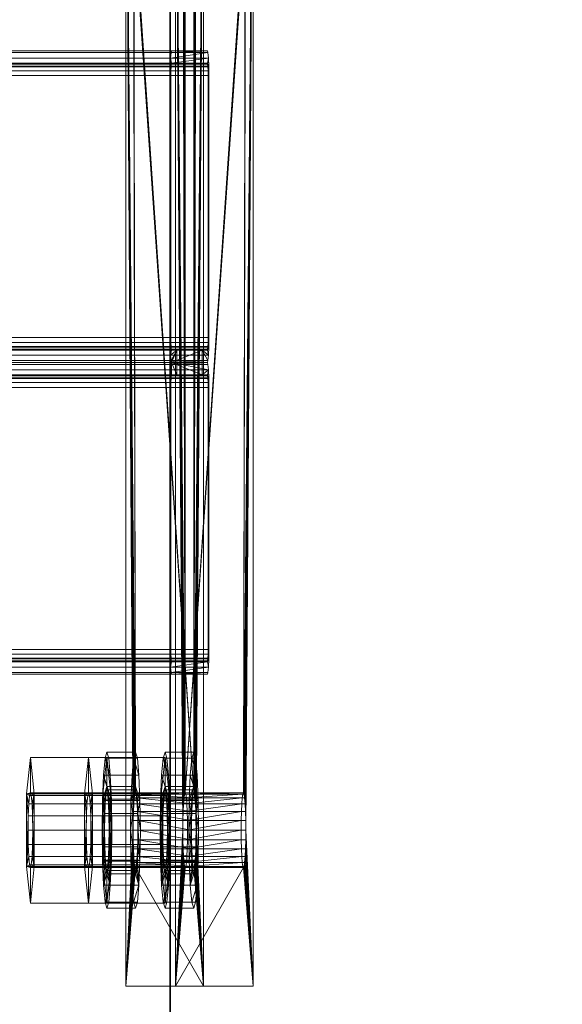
# Model space of a CAD drawing. Extents: x -0.3 to 41.3, y 0 to 17.8.
# Tile 594 of 625: x 34.1563 to 34.2434, y 17.0319 to 17.1898. Entities that reach past the tile are written whole.
import ezdxf

# ---------------------------------------------------------------- set-up
doc = ezdxf.new("R2010")
doc.units = 0
doc.header["$MEASUREMENT"] = 0
for name, color, linetype, lineweight in [('ANILHAS', 135, 'Continuous', 0), ('PLACAS_DE_BASE', 144, 'Continuous', 0), ('PORCAS', 157, 'Continuous', 0), ('VIGA_METALICA', 106, 'Continuous', 0)]:
    doc.layers.add(name, color=color, linetype=linetype, lineweight=lineweight)
for name, color, linetype in [('P1', 7, 'Continuous'), ('S1', 7, 'Continuous'), ('V135', 7, 'Continuous'), ('V239', 7, 'Continuous')]:
    doc.layers.add(name, color=color, linetype=linetype)

msp = doc.modelspace()

# ---------------------------------------------------------------- linework, layer by layer
at = {"layer": 'P1', "color": 12, "true_color": 0xbd0000}
for points, invisible_edges in [([(34.33045, 17.38691, 200.60001), (34.18045, 17.38691, 200.60001), (34.18045, 16.98691, 200.60001)], 12), ([(34.33045, 17.38691, 199.8), (34.18045, 17.38691, 199.8), (34.18045, 16.98691, 199.8)], 12), ([(34.33045, 17.38691, 200.60001), (34.18045, 16.98691, 200.60001), (34.33045, 16.98691, 200.60001)], 9), ([(34.33045, 17.38691, 199.8), (34.18045, 16.98691, 199.8), (34.33045, 16.98691, 199.8)], 9)]:
    msp.add_3dface(points, dxfattribs=dict(at, invisible_edges=invisible_edges))
msp.add_3dface([(34.18045, 17.38691, 200.60001), (34.18045, 16.98691, 200.60001), (34.18045, 16.98691, 199.8), (34.18045, 17.38691, 199.8)], dxfattribs=at)
at = {"layer": 'S1', "color": 253, "true_color": 0xca95bd}
for points, invisible_edges in [([(33.88045, 16.91191, 195.60001), (34.88045, 16.91191, 195.60001), (34.88045, 17.71191, 195.60001)], 12), ([(33.88045, 16.91191, 195.10001), (34.88045, 16.91191, 195.10001), (34.88045, 17.71191, 195.10001)], 12), ([(33.88045, 16.91191, 195.60001), (34.88045, 17.71191, 195.60001), (33.88045, 17.71191, 195.60001)], 9), ([(33.88045, 16.91191, 195.10001), (34.88045, 17.71191, 195.10001), (33.88045, 17.71191, 195.10001)], 9)]:
    msp.add_3dface(points, dxfattribs=dict(at, invisible_edges=invisible_edges))
at = {"layer": 'V135', "color": 252, "true_color": 0x838383}
for points, invisible_edges in [([(34.33045, 17.23691, 196.60001), (34.18045, 17.23691, 196.60001), (34.18045, 15.93691, 196.60001)], 12), ([(34.33045, 17.23691, 196.00001), (34.18045, 17.23691, 196.00001), (34.18045, 15.93691, 196.00001)], 12), ([(34.33045, 17.23691, 196.60001), (34.18045, 15.93691, 196.60001), (34.33045, 15.93691, 196.60001)], 9), ([(34.33045, 17.23691, 196.00001), (34.18045, 15.93691, 196.00001), (34.33045, 15.93691, 196.00001)], 9)]:
    msp.add_3dface(points, dxfattribs=dict(at, invisible_edges=invisible_edges))
msp.add_3dface([(34.18045, 17.23691, 196.60001), (34.18045, 15.93691, 196.60001), (34.18045, 15.93691, 196.00001), (34.18045, 17.23691, 196.00001)], dxfattribs=at)
at = {"layer": 'V239', "color": 252, "true_color": 0x838383}
for points, invisible_edges in [([(34.33045, 17.23691, 199.55), (34.18045, 17.23691, 199.55), (34.18045, 15.93691, 199.55)], 12), ([(34.33045, 17.23691, 198.95), (34.18045, 17.23691, 198.95), (34.18045, 15.93691, 198.95)], 12), ([(34.33045, 17.23691, 199.55), (34.18045, 15.93691, 199.55), (34.33045, 15.93691, 199.55)], 9), ([(34.33045, 17.23691, 198.95), (34.18045, 15.93691, 198.95), (34.33045, 15.93691, 198.95)], 9)]:
    msp.add_3dface(points, dxfattribs=dict(at, invisible_edges=invisible_edges))
msp.add_3dface([(34.18045, 17.23691, 199.55), (34.18045, 15.93691, 199.55), (34.18045, 15.93691, 198.95), (34.18045, 17.23691, 198.95)], dxfattribs=at)

# ---------------------------------------------------------------- meshes
at = {"layer": 'ANILHAS'}
mesh = msp.add_polyface(dxfattribs=at)
corners = [(34.16953, 17.05981, 199.58424), (34.16959, 17.05503, 199.58329), (34.16959, 17.06459, 199.58329), (34.16976, 17.05097, 199.58058), (34.16976, 17.06865, 199.58058), (34.16987, 17.05981, 199.57875), (34.1699, 17.05713, 199.57822), (34.1699, 17.06249, 199.57822), (34.17, 17.05486, 199.5767), (34.17, 17.06476, 199.5767), (34.17001, 17.04826, 199.57653), (34.17001, 17.07136, 199.57653), (34.17014, 17.05334, 199.57444), (34.17014, 17.06628, 199.57444), (34.17031, 17.04731, 199.57176), (34.17031, 17.05281, 199.57176), (34.17031, 17.06681, 199.57176), (34.17031, 17.07231, 199.57176), (34.17047, 17.05334, 199.56909), (34.17047, 17.06628, 199.56909), (34.17061, 17.04826, 199.56699), (34.17061, 17.07136, 199.56699), (34.17062, 17.05486, 199.56682), (34.17062, 17.06476, 199.56682), (34.17071, 17.05713, 199.5653), (34.17071, 17.06249, 199.5653), (34.17074, 17.05981, 199.56477), (34.17086, 17.05097, 199.56294), (34.17086, 17.06865, 199.56294), (34.17103, 17.05503, 199.56023), (34.17103, 17.06459, 199.56023), (34.17109, 17.05981, 199.55929), (34.17412, 17.05981, 199.58452), (34.17418, 17.05503, 199.58357), (34.17418, 17.06459, 199.58357), (34.17435, 17.05097, 199.58087), (34.17435, 17.06865, 199.58087), (34.17446, 17.05981, 199.57903), (34.1745, 17.05713, 199.5785), (34.1745, 17.06249, 199.5785), (34.17459, 17.05486, 199.57699), (34.17459, 17.06476, 199.57699), (34.1746, 17.04826, 199.57682), (34.1746, 17.07136, 199.57682), (34.17473, 17.05334, 199.57472), (34.17473, 17.06628, 199.57472), (34.1749, 17.04731, 199.57205), (34.1749, 17.05281, 199.57205), (34.1749, 17.06681, 199.57205), (34.1749, 17.07231, 199.57205), (34.17507, 17.05334, 199.56937), (34.17507, 17.06628, 199.56937), (34.1752, 17.04826, 199.56728), (34.1752, 17.07136, 199.56728), (34.17521, 17.05486, 199.56711), (34.17521, 17.06476, 199.56711), (34.1753, 17.05713, 199.56559), (34.1753, 17.06249, 199.56559), (34.17533, 17.05981, 199.56506), (34.17545, 17.05097, 199.56322), (34.17545, 17.06865, 199.56322), (34.17562, 17.05503, 199.56052), (34.17562, 17.06459, 199.56052), (34.17568, 17.05981, 199.55957)]
mesh.append_faces([[corners[k] for k in face] for face in [(46, 42, 10, 14), (42, 35, 3, 10), (35, 33, 1, 3), (33, 32, 0, 1), (32, 34, 2, 0), (34, 36, 4, 2), (36, 43, 11, 4), (43, 49, 17, 11), (49, 53, 21, 17), (53, 60, 28, 21), (60, 62, 30, 28), (62, 63, 31, 30), (63, 61, 29, 31), (61, 59, 27, 29), (59, 52, 20, 27), (52, 46, 14, 20), (47, 50, 18, 15), (50, 54, 22, 18), (54, 56, 24, 22), (56, 58, 26, 24), (58, 57, 25, 26), (57, 55, 23, 25), (55, 51, 19, 23), (51, 48, 16, 19), (48, 45, 13, 16), (45, 41, 9, 13), (41, 39, 7, 9), (39, 37, 5, 7), (37, 38, 6, 5), (38, 40, 8, 6), (40, 44, 12, 8), (44, 47, 15, 12)]])
mesh.append_faces([[corners[k] for k in face] for face in [(43, 53, 49), (52, 42, 46), (21, 11, 17), (10, 20, 14)]], dxfattribs={"vtx0": -1})
mesh.append_faces([[corners[k] for k in face] for face in [(34, 48, 36), (48, 34, 45), (45, 34, 41), (41, 34, 39), (39, 32, 37), (37, 32, 38), (38, 33, 40), (40, 35, 44), (44, 35, 47), (53, 43, 60), (60, 36, 62), (62, 57, 63), (63, 58, 61), (61, 54, 59), (59, 42, 52), (11, 28, 4), (16, 30, 19), (19, 30, 23), (23, 30, 25), (25, 31, 26), (26, 29, 24), (24, 29, 22), (22, 27, 18), (18, 27, 15), (3, 27, 10), (2, 7, 0), (0, 6, 1), (1, 8, 3)]], dxfattribs={"vtx0": -1, "vtx1": -1})
mesh.append_faces([[corners[k] for k in face] for face in [(62, 36, 48), (59, 47, 35), (4, 30, 16), (15, 27, 3)]], dxfattribs={"vtx0": -1, "vtx1": -1, "vtx2": -1})
mesh.append_faces([[corners[k] for k in face] for face in [(39, 34, 32), (38, 32, 33), (40, 33, 35), (60, 43, 36), (62, 48, 51), (62, 51, 55), (62, 55, 57), (63, 57, 58), (61, 58, 56), (61, 56, 54), (59, 54, 50), (59, 50, 47), (59, 35, 42), (11, 21, 28), (4, 28, 30), (25, 30, 31), (26, 31, 29), (22, 29, 27), (10, 27, 20), (16, 2, 4), (2, 16, 13), (2, 13, 9), (2, 9, 7), (0, 7, 5), (0, 5, 6), (1, 6, 8), (3, 8, 12), (3, 12, 15)]], dxfattribs={"vtx0": -1, "vtx2": -1})
mesh = msp.add_polyface(dxfattribs=at)
corners = [(34.17887, 17.05981, 199.43453), (34.17893, 17.05503, 199.43358), (34.17893, 17.06459, 199.43358), (34.1791, 17.05097, 199.43087), (34.1791, 17.06865, 199.43087), (34.17921, 17.05981, 199.42904), (34.17925, 17.05713, 199.42851), (34.17925, 17.06249, 199.42851), (34.17934, 17.05486, 199.42699), (34.17934, 17.06476, 199.42699), (34.17935, 17.04826, 199.42682), (34.17935, 17.07136, 199.42682), (34.17948, 17.05334, 199.42473), (34.17948, 17.06628, 199.42473), (34.17965, 17.04731, 199.42205), (34.17965, 17.05281, 199.42205), (34.17965, 17.06681, 199.42205), (34.17965, 17.07231, 199.42205), (34.17982, 17.05334, 199.41938), (34.17982, 17.06628, 199.41938), (34.17995, 17.04826, 199.41728), (34.17995, 17.07136, 199.41728), (34.17996, 17.05486, 199.41711), (34.17996, 17.06476, 199.41711), (34.18005, 17.05713, 199.41559), (34.18005, 17.06249, 199.41559), (34.18008, 17.05981, 199.41507), (34.1802, 17.05097, 199.41323), (34.1802, 17.06865, 199.41323), (34.18037, 17.05503, 199.41052), (34.18037, 17.06459, 199.41052), (34.18043, 17.05981, 199.40958), (34.18346, 17.05981, 199.43481), (34.18352, 17.05503, 199.43387), (34.18352, 17.06459, 199.43387), (34.18369, 17.05097, 199.43116), (34.18369, 17.06865, 199.43116), (34.1838, 17.05981, 199.42932), (34.18384, 17.05713, 199.4288), (34.18384, 17.06249, 199.4288), (34.18393, 17.05486, 199.42728), (34.18393, 17.06476, 199.42728), (34.18394, 17.04826, 199.42711), (34.18394, 17.07136, 199.42711), (34.18407, 17.05334, 199.42501), (34.18407, 17.06628, 199.42501), (34.18424, 17.04731, 199.42234), (34.18424, 17.05281, 199.42234), (34.18424, 17.06681, 199.42234), (34.18424, 17.07231, 199.42234), (34.18441, 17.05334, 199.41966), (34.18441, 17.06628, 199.41966), (34.18454, 17.04826, 199.41757), (34.18454, 17.07136, 199.41757), (34.18455, 17.05486, 199.4174), (34.18455, 17.06476, 199.4174), (34.18464, 17.05713, 199.41588), (34.18464, 17.06249, 199.41588), (34.18468, 17.05981, 199.41535), (34.18479, 17.05097, 199.41352), (34.18479, 17.06865, 199.41352), (34.18496, 17.05503, 199.41081), (34.18496, 17.06459, 199.41081), (34.18502, 17.05981, 199.40986)]
mesh.append_faces([[corners[k] for k in face] for face in [(46, 42, 10, 14), (42, 35, 3, 10), (35, 33, 1, 3), (33, 32, 0, 1), (32, 34, 2, 0), (34, 36, 4, 2), (36, 43, 11, 4), (43, 49, 17, 11), (49, 53, 21, 17), (53, 60, 28, 21), (60, 62, 30, 28), (62, 63, 31, 30), (63, 61, 29, 31), (61, 59, 27, 29), (59, 52, 20, 27), (52, 46, 14, 20), (47, 50, 18, 15), (50, 54, 22, 18), (54, 56, 24, 22), (56, 58, 26, 24), (58, 57, 25, 26), (57, 55, 23, 25), (55, 51, 19, 23), (51, 48, 16, 19), (48, 45, 13, 16), (45, 41, 9, 13), (41, 39, 7, 9), (39, 37, 5, 7), (37, 38, 6, 5), (38, 40, 8, 6), (40, 44, 12, 8), (44, 47, 15, 12)]])
mesh.append_faces([[corners[k] for k in face] for face in [(43, 53, 49), (52, 42, 46), (21, 11, 17), (10, 20, 14)]], dxfattribs={"vtx0": -1})
mesh.append_faces([[corners[k] for k in face] for face in [(34, 48, 36), (48, 34, 45), (45, 34, 41), (41, 34, 39), (39, 32, 37), (37, 32, 38), (38, 33, 40), (40, 35, 44), (44, 35, 47), (53, 43, 60), (60, 36, 62), (62, 57, 63), (63, 58, 61), (61, 54, 59), (59, 42, 52), (11, 28, 4), (16, 30, 19), (19, 30, 23), (23, 30, 25), (25, 31, 26), (26, 29, 24), (24, 29, 22), (22, 27, 18), (18, 27, 15), (3, 27, 10), (2, 7, 0), (0, 6, 1), (1, 8, 3)]], dxfattribs={"vtx0": -1, "vtx1": -1})
mesh.append_faces([[corners[k] for k in face] for face in [(62, 36, 48), (59, 47, 35), (4, 30, 16), (15, 27, 3)]], dxfattribs={"vtx0": -1, "vtx1": -1, "vtx2": -1})
mesh.append_faces([[corners[k] for k in face] for face in [(39, 34, 32), (38, 32, 33), (40, 33, 35), (60, 43, 36), (62, 48, 51), (62, 51, 55), (62, 55, 57), (63, 57, 58), (61, 58, 56), (61, 56, 54), (59, 54, 50), (59, 50, 47), (59, 35, 42), (11, 21, 28), (4, 28, 30), (25, 30, 31), (26, 31, 29), (22, 29, 27), (10, 27, 20), (16, 2, 4), (2, 16, 13), (2, 13, 9), (2, 9, 7), (0, 7, 5), (0, 5, 6), (1, 6, 8), (3, 8, 12), (3, 12, 15)]], dxfattribs={"vtx0": -1, "vtx2": -1})
at = {"layer": 'PLACAS_DE_BASE'}
mesh = msp.add_polyface(dxfattribs=at)
corners = [(34.1926, 17.05981, 199.41685), (34.19378, 17.03481, 199.39789), (34.19378, 17.23481, 199.39789), (34.19259, 17.06136, 199.41706), (34.19255, 17.06281, 199.41766), (34.19249, 17.06405, 199.41861), (34.19241, 17.06501, 199.41985), (34.19232, 17.06561, 199.42129), (34.19223, 17.06581, 199.42284), (34.19249, 17.20557, 199.41861), (34.18289, 17.06581, 199.57255), (34.18133, 17.03481, 199.5975), (34.18251, 17.05981, 199.57854), (34.18133, 17.23481, 199.5975), (34.18252, 17.06136, 199.57833), (34.18256, 17.06281, 199.57774), (34.18262, 17.06405, 199.57678), (34.1827, 17.06501, 199.57554), (34.18279, 17.06561, 199.5741), (34.18298, 17.06561, 199.571), (34.19213, 17.06561, 199.42439), (34.17453, 17.05981, 199.57804), (34.17334, 17.03481, 199.597), (34.17334, 17.23481, 199.597), (34.17454, 17.06136, 199.57784), (34.17458, 17.06281, 199.57724), (34.17464, 17.06405, 199.57629), (34.17471, 17.06501, 199.57505), (34.1748, 17.06561, 199.5736), (34.1749, 17.06581, 199.57205), (34.17464, 17.20557, 199.57629), (34.18424, 17.06581, 199.42234), (34.1858, 17.03481, 199.39739), (34.18462, 17.05981, 199.41636), (34.1858, 17.23481, 199.39739), (34.1846, 17.06136, 199.41656), (34.18457, 17.06281, 199.41716), (34.18451, 17.06405, 199.41811), (34.18443, 17.06501, 199.41935), (34.18434, 17.06561, 199.42079), (34.18415, 17.06561, 199.42389), (34.175, 17.06561, 199.5705)]
mesh.append_faces([[corners[k] for k in face] for face in [(2, 1, 32, 34), (7, 8, 31, 39), (8, 20, 40, 31), (19, 10, 29, 41), (10, 18, 28, 29)]])
mesh.append_faces([[corners[k] for k in face] for face in [(0, 2, 3), (3, 2, 4), (4, 2, 5), (5, 2, 6), (6, 2, 7), (7, 2, 8), (11, 12, 13), (19, 8, 10), (21, 23, 24), (24, 23, 25), (25, 23, 26), (26, 23, 27), (27, 23, 28), (28, 23, 29), (32, 33, 34), (40, 29, 31)]], dxfattribs={"vtx0": -1, "vtx1": -1})
mesh.append_faces([[corners[k] for k in face] for face in [(8, 9, 10), (29, 30, 31)]], dxfattribs={"vtx0": -1, "vtx1": -1, "vtx2": -1})
mesh.append_faces([[corners[k] for k in face] for face in [(0, 1, 2), (13, 12, 14), (13, 14, 15), (13, 15, 16), (13, 16, 17), (13, 17, 18), (13, 18, 10), (19, 20, 8), (21, 22, 23), (34, 33, 35), (34, 35, 36), (34, 36, 37), (34, 37, 38), (34, 38, 39), (34, 39, 31), (40, 41, 29)]], dxfattribs={"vtx0": -1, "vtx2": -1})
mesh = msp.add_polyface(dxfattribs=at)
corners = [(34.19223, 17.06581, 199.42284), (34.19378, 17.23481, 199.39789), (34.19255, 17.20681, 199.41766), (34.19249, 17.20557, 199.41861), (34.18289, 17.06581, 199.57255), (34.19241, 17.20461, 199.41985), (34.19232, 17.20401, 199.42129), (34.19223, 17.20381, 199.42284), (34.18133, 17.23481, 199.5975), (34.18256, 17.20681, 199.57774), (34.18262, 17.20557, 199.57678), (34.1827, 17.20461, 199.57554), (34.18279, 17.20401, 199.5741), (34.18289, 17.20381, 199.57255), (34.19213, 17.20401, 199.42439), (34.18298, 17.20401, 199.571), (34.19204, 17.20461, 199.42584), (34.18307, 17.20461, 199.56956), (34.1749, 17.06581, 199.57205), (34.17334, 17.23481, 199.597), (34.17458, 17.20681, 199.57724), (34.17464, 17.20557, 199.57629), (34.18424, 17.06581, 199.42234), (34.17471, 17.20461, 199.57505), (34.1748, 17.20401, 199.5736), (34.1749, 17.20381, 199.57205), (34.1858, 17.23481, 199.39739), (34.18457, 17.20681, 199.41716), (34.18451, 17.20557, 199.41811), (34.18443, 17.20461, 199.41935), (34.18434, 17.20401, 199.42079), (34.18424, 17.20381, 199.42234), (34.175, 17.20401, 199.5705), (34.18415, 17.20401, 199.42389), (34.17509, 17.20461, 199.56906), (34.18406, 17.20461, 199.42534), (34.18133, 17.03481, 199.5975), (34.17334, 17.03481, 199.597)]
mesh.append_faces([[corners[k] for k in face] for face in [(36, 8, 19, 37), (7, 6, 30, 31), (6, 5, 29, 30), (16, 14, 33, 35), (14, 7, 31, 33), (13, 15, 32, 25), (15, 17, 34, 32), (11, 12, 24, 23), (12, 13, 25, 24)]])
mesh.append_faces([[corners[k] for k in face] for face in [(9, 4, 10), (10, 4, 11), (11, 4, 12), (12, 4, 13), (14, 13, 7), (13, 14, 15), (15, 16, 17), (27, 22, 28), (28, 22, 29), (29, 22, 30), (30, 22, 31), (32, 31, 25), (31, 32, 33), (33, 34, 35)]], dxfattribs={"vtx0": -1, "vtx1": -1})
mesh.append_faces([[corners[k] for k in face] for face in [(0, 1, 2), (8, 4, 9), (13, 4, 7), (18, 19, 20), (26, 22, 27), (31, 22, 25)]], dxfattribs={"vtx0": -1, "vtx1": -1, "vtx2": -1})
mesh.append_faces([[corners[k] for k in face] for face in [(0, 2, 3), (4, 3, 5), (4, 5, 6), (4, 6, 7), (15, 14, 16), (18, 20, 21), (22, 21, 23), (22, 23, 24), (22, 24, 25), (33, 32, 34)]], dxfattribs={"vtx0": -1, "vtx2": -1})
mesh = msp.add_polyface(dxfattribs=at)
corners = [(34.18326, 17.05981, 199.56656), (34.19187, 17.06136, 199.42863), (34.18325, 17.06136, 199.56677), (34.1919, 17.06281, 199.42803), (34.18321, 17.06281, 199.56736), (34.19196, 17.06405, 199.42708), (34.18315, 17.06405, 199.56832), (34.19204, 17.06501, 199.42584), (34.18307, 17.06501, 199.56956), (34.19213, 17.06561, 199.42439), (34.18298, 17.06561, 199.571), (34.18387, 17.05981, 199.42833), (34.17527, 17.05981, 199.56606), (34.17526, 17.06136, 199.56627), (34.18388, 17.06136, 199.42813), (34.17522, 17.06281, 199.56687), (34.18392, 17.06281, 199.42753), (34.17517, 17.06405, 199.56782), (34.18398, 17.06405, 199.42658), (34.17509, 17.06501, 199.56906), (34.18406, 17.06501, 199.42534), (34.175, 17.06561, 199.5705), (34.18415, 17.06561, 199.42389), (34.1926, 17.05981, 199.41685), (34.19259, 17.06136, 199.41706), (34.1846, 17.06136, 199.41656), (34.18462, 17.05981, 199.41636), (34.19255, 17.06281, 199.41766), (34.18457, 17.06281, 199.41716), (34.19249, 17.06405, 199.41861), (34.18451, 17.06405, 199.41811), (34.19241, 17.06501, 199.41985), (34.18443, 17.06501, 199.41935), (34.19232, 17.06561, 199.42129), (34.18434, 17.06561, 199.42079), (34.19185, 17.05981, 199.42883), (34.18279, 17.06561, 199.5741), (34.1827, 17.06501, 199.57554), (34.17471, 17.06501, 199.57505), (34.1748, 17.06561, 199.5736), (34.18262, 17.06405, 199.57678), (34.17464, 17.06405, 199.57629), (34.18256, 17.06281, 199.57774), (34.17458, 17.06281, 199.57724), (34.18252, 17.06136, 199.57833), (34.17454, 17.06136, 199.57784), (34.18251, 17.05981, 199.57854), (34.17453, 17.05981, 199.57804)]
mesh.append_faces([[corners[k] for k in face] for face in [(23, 24, 25, 26), (24, 27, 28, 25), (27, 29, 30, 28), (29, 31, 32, 30), (31, 33, 34, 32), (9, 7, 20, 22), (7, 5, 18, 20), (5, 3, 16, 18), (3, 1, 14, 16), (1, 35, 11, 14), (0, 2, 13, 12), (2, 4, 15, 13), (4, 6, 17, 15), (6, 8, 19, 17), (8, 10, 21, 19), (36, 37, 38, 39), (37, 40, 41, 38), (40, 42, 43, 41), (42, 44, 45, 43), (44, 46, 47, 45)]])
mesh.append_faces([[corners[k] for k in face] for face in [(0, 1, 2), (2, 3, 4), (4, 5, 6), (6, 7, 8), (8, 9, 10), (11, 13, 14), (14, 15, 16), (16, 17, 18), (18, 19, 20), (20, 21, 22)]], dxfattribs={"vtx0": -1, "vtx1": -1})
mesh.append_faces([[corners[k] for k in face] for face in [(2, 1, 3), (4, 3, 5), (6, 5, 7), (8, 7, 9), (11, 12, 13), (14, 13, 15), (16, 15, 17), (18, 17, 19), (20, 19, 21)]], dxfattribs={"vtx0": -1, "vtx2": -1})
mesh = msp.add_polyface(dxfattribs=at)
corners = [(34.18298, 17.05401, 199.571), (34.19204, 17.05461, 199.42584), (34.18307, 17.05461, 199.56956), (34.19196, 17.05557, 199.42708), (34.18315, 17.05557, 199.56832), (34.1919, 17.05681, 199.42803), (34.18321, 17.05681, 199.56736), (34.19187, 17.05826, 199.42863), (34.18325, 17.05826, 199.56677), (34.19185, 17.05981, 199.42883), (34.18326, 17.05981, 199.56656), (34.19187, 17.06136, 199.42863), (34.18415, 17.05401, 199.42389), (34.17509, 17.05461, 199.56906), (34.18406, 17.05461, 199.42534), (34.17517, 17.05557, 199.56782), (34.18398, 17.05557, 199.42658), (34.17522, 17.05681, 199.56687), (34.18392, 17.05681, 199.42753), (34.17526, 17.05826, 199.56627), (34.18388, 17.05826, 199.42813), (34.17527, 17.05981, 199.56606), (34.18387, 17.05981, 199.42833), (34.19232, 17.05401, 199.42129), (34.19241, 17.05461, 199.41985), (34.18443, 17.05461, 199.41935), (34.18434, 17.05401, 199.42079), (34.19249, 17.05557, 199.41861), (34.18451, 17.05557, 199.41811), (34.19255, 17.05681, 199.41766), (34.18457, 17.05681, 199.41716), (34.19259, 17.05826, 199.41706), (34.1846, 17.05826, 199.41656), (34.1926, 17.05981, 199.41685), (34.18462, 17.05981, 199.41636), (34.19213, 17.05401, 199.42439), (34.175, 17.05401, 199.5705), (34.18251, 17.05981, 199.57854), (34.18252, 17.05826, 199.57833), (34.17454, 17.05826, 199.57784), (34.17453, 17.05981, 199.57804), (34.18256, 17.05681, 199.57774), (34.17458, 17.05681, 199.57724), (34.18262, 17.05557, 199.57678), (34.17464, 17.05557, 199.57629), (34.1827, 17.05461, 199.57554), (34.17471, 17.05461, 199.57505), (34.18279, 17.05401, 199.5741), (34.1748, 17.05401, 199.5736)]
mesh.append_faces([[corners[k] for k in face] for face in [(23, 24, 25, 26), (24, 27, 28, 25), (27, 29, 30, 28), (29, 31, 32, 30), (31, 33, 34, 32), (9, 7, 20, 22), (7, 5, 18, 20), (5, 3, 16, 18), (3, 1, 14, 16), (1, 35, 12, 14), (0, 2, 13, 36), (2, 4, 15, 13), (4, 6, 17, 15), (6, 8, 19, 17), (8, 10, 21, 19), (37, 38, 39, 40), (38, 41, 42, 39), (41, 43, 44, 42), (43, 45, 46, 44), (45, 47, 48, 46)]])
mesh.append_faces([[corners[k] for k in face] for face in [(0, 1, 2), (2, 3, 4), (4, 5, 6), (6, 7, 8), (8, 9, 10), (12, 13, 14), (14, 15, 16), (16, 17, 18), (18, 19, 20), (20, 21, 22)]], dxfattribs={"vtx0": -1, "vtx1": -1})
mesh.append_faces([[corners[k] for k in face] for face in [(2, 1, 3), (4, 3, 5), (6, 5, 7), (8, 7, 9), (10, 9, 11), (14, 13, 15), (16, 15, 17), (18, 17, 19), (20, 19, 21)]], dxfattribs={"vtx0": -1, "vtx2": -1})
mesh = msp.add_polyface(dxfattribs=at)
corners = [(34.19378, 17.03481, 199.39789), (34.19223, 17.05381, 199.42284), (34.18133, 17.03481, 199.5975), (34.19232, 17.05401, 199.42129), (34.19241, 17.05461, 199.41985), (34.19249, 17.05557, 199.41861), (34.19255, 17.05681, 199.41766), (34.19259, 17.05826, 199.41706), (34.1926, 17.05981, 199.41685), (34.18251, 17.05981, 199.57854), (34.18252, 17.05826, 199.57833), (34.18256, 17.05681, 199.57774), (34.18262, 17.05557, 199.57678), (34.1827, 17.05461, 199.57554), (34.18279, 17.05401, 199.5741), (34.18289, 17.05381, 199.57255), (34.19213, 17.05401, 199.42439), (34.18298, 17.05401, 199.571), (34.19204, 17.05461, 199.42584), (34.17334, 17.03481, 199.597), (34.1749, 17.05381, 199.57205), (34.1858, 17.03481, 199.39739), (34.1748, 17.05401, 199.5736), (34.17471, 17.05461, 199.57505), (34.17464, 17.05557, 199.57629), (34.17458, 17.05681, 199.57724), (34.17454, 17.05826, 199.57784), (34.17453, 17.05981, 199.57804), (34.18462, 17.05981, 199.41636), (34.1846, 17.05826, 199.41656), (34.18457, 17.05681, 199.41716), (34.18451, 17.05557, 199.41811), (34.18443, 17.05461, 199.41935), (34.18434, 17.05401, 199.42079), (34.18424, 17.05381, 199.42234), (34.175, 17.05401, 199.5705), (34.18415, 17.05401, 199.42389), (34.17509, 17.05461, 199.56906)]
mesh.append_faces([[corners[k] for k in face] for face in [(0, 2, 19, 21), (1, 3, 33, 34), (16, 1, 34, 36), (15, 17, 35, 20), (14, 15, 20, 22)]])
mesh.append_faces([[corners[k] for k in face] for face in [(0, 1, 2), (1, 0, 3), (3, 0, 4), (4, 0, 5), (5, 0, 6), (6, 0, 7), (7, 0, 8), (9, 2, 10), (10, 2, 11), (11, 2, 12), (12, 2, 13), (13, 2, 14), (14, 2, 15), (16, 15, 1), (15, 16, 17), (19, 20, 21), (20, 19, 22), (22, 19, 23), (23, 19, 24), (24, 19, 25), (25, 19, 26), (26, 19, 27), (28, 21, 29), (29, 21, 30), (30, 21, 31), (31, 21, 32), (32, 21, 33), (33, 21, 34), (35, 34, 20), (34, 35, 36)]], dxfattribs={"vtx0": -1, "vtx1": -1})
mesh.append_faces([[corners[k] for k in face] for face in [(15, 2, 1), (34, 21, 20)]], dxfattribs={"vtx0": -1, "vtx1": -1, "vtx2": -1})
mesh.append_faces([[corners[k] for k in face] for face in [(17, 16, 18), (36, 35, 37)]], dxfattribs={"vtx0": -1, "vtx2": -1})
at = {"layer": 'PORCAS'}
mesh = msp.add_polyface(dxfattribs=at)
corners = [(34.1574, 17.05397, 199.58109), (34.1574, 17.06565, 199.58109), (34.15766, 17.05981, 199.57698), (34.15769, 17.05751, 199.57652), (34.15769, 17.06211, 199.57652), (34.15777, 17.05557, 199.57523), (34.15777, 17.06405, 199.57523), (34.15789, 17.05427, 199.57329), (34.15789, 17.06535, 199.57329), (34.15803, 17.04813, 199.57099), (34.15803, 17.05381, 199.57099), (34.15803, 17.06581, 199.57099), (34.15803, 17.07148, 199.57099), (34.15817, 17.05427, 199.5687), (34.15817, 17.06535, 199.5687), (34.1583, 17.05557, 199.56676), (34.1583, 17.06405, 199.56676), (34.15838, 17.05751, 199.56547), (34.15838, 17.06211, 199.56547), (34.15841, 17.05981, 199.56501), (34.15866, 17.05397, 199.5609), (34.15866, 17.06565, 199.5609), (34.16968, 17.05397, 199.58185), (34.16968, 17.06565, 199.58185), (34.16993, 17.05981, 199.57775), (34.16996, 17.05751, 199.57729), (34.16996, 17.06211, 199.57729), (34.17004, 17.05557, 199.57599), (34.17004, 17.06405, 199.57599), (34.17016, 17.05427, 199.57406), (34.17016, 17.06535, 199.57406), (34.17031, 17.04813, 199.57176), (34.17031, 17.05381, 199.57176), (34.17031, 17.06581, 199.57176), (34.17031, 17.07148, 199.57176), (34.17045, 17.05427, 199.56947), (34.17045, 17.06535, 199.56947), (34.17057, 17.05557, 199.56753), (34.17057, 17.06405, 199.56753), (34.17065, 17.05751, 199.56623), (34.17065, 17.06211, 199.56623), (34.17068, 17.05981, 199.56577), (34.17094, 17.05397, 199.56167), (34.17094, 17.06565, 199.56167)]
mesh.append_faces([[corners[k] for k in face] for face in [(31, 22, 0, 9), (22, 23, 1, 0), (23, 34, 12, 1), (34, 43, 21, 12), (43, 42, 20, 21), (42, 31, 9, 20), (32, 35, 13, 10), (35, 37, 15, 13), (37, 39, 17, 15), (39, 41, 19, 17), (41, 40, 18, 19), (40, 38, 16, 18), (38, 36, 14, 16), (36, 33, 11, 14), (33, 30, 8, 11), (30, 28, 6, 8), (28, 26, 4, 6), (26, 24, 2, 4), (24, 25, 3, 2), (25, 27, 5, 3), (27, 29, 7, 5), (29, 32, 10, 7)]])
mesh.append_faces([[corners[k] for k in face] for face in [(23, 33, 34), (33, 23, 30), (30, 23, 28), (28, 23, 26), (26, 22, 24), (24, 22, 25), (25, 22, 27), (27, 22, 29), (29, 22, 32), (43, 40, 42), (42, 32, 31), (21, 11, 12), (11, 21, 14), (14, 21, 16), (16, 21, 18), (18, 20, 19), (19, 20, 17), (17, 20, 15), (15, 20, 13), (13, 20, 10), (1, 4, 0), (0, 10, 9)]], dxfattribs={"vtx0": -1, "vtx1": -1})
mesh.append_faces([[corners[k] for k in face] for face in [(26, 23, 22), (32, 22, 31), (33, 43, 34), (43, 33, 36), (43, 36, 38), (43, 38, 40), (42, 40, 41), (42, 41, 39), (42, 39, 37), (42, 37, 35), (42, 35, 32), (18, 21, 20), (10, 20, 9), (11, 1, 12), (1, 11, 8), (1, 8, 6), (1, 6, 4), (0, 4, 2), (0, 2, 3), (0, 3, 5), (0, 5, 7), (0, 7, 10)]], dxfattribs={"vtx0": -1, "vtx2": -1})
mesh = msp.add_polyface(dxfattribs=at)
corners = [(34.16674, 17.05397, 199.43138), (34.16674, 17.06565, 199.43138), (34.167, 17.05981, 199.42727), (34.16703, 17.05751, 199.42682), (34.16703, 17.06211, 199.42682), (34.16711, 17.05557, 199.42552), (34.16711, 17.06405, 199.42552), (34.16723, 17.05427, 199.42358), (34.16723, 17.06535, 199.42358), (34.16737, 17.04813, 199.42129), (34.16737, 17.05381, 199.42129), (34.16737, 17.06581, 199.42129), (34.16737, 17.07148, 199.42129), (34.16752, 17.05427, 199.41899), (34.16752, 17.06535, 199.41899), (34.16764, 17.05557, 199.41705), (34.16764, 17.06405, 199.41705), (34.16772, 17.05751, 199.41576), (34.16772, 17.06211, 199.41576), (34.16775, 17.05981, 199.4153), (34.168, 17.05397, 199.4112), (34.168, 17.06565, 199.4112), (34.17902, 17.05397, 199.43214), (34.17902, 17.06565, 199.43214), (34.17928, 17.05981, 199.42804), (34.1793, 17.05751, 199.42758), (34.1793, 17.06211, 199.42758), (34.17938, 17.05557, 199.42628), (34.17938, 17.06405, 199.42628), (34.17951, 17.05427, 199.42435), (34.17951, 17.06535, 199.42435), (34.17965, 17.04813, 199.42205), (34.17965, 17.05381, 199.42205), (34.17965, 17.06581, 199.42205), (34.17965, 17.07148, 199.42205), (34.17979, 17.05427, 199.41976), (34.17979, 17.06535, 199.41976), (34.17991, 17.05557, 199.41782), (34.17991, 17.06405, 199.41782), (34.17999, 17.05751, 199.41652), (34.17999, 17.06211, 199.41652), (34.18002, 17.05981, 199.41606), (34.18028, 17.05397, 199.41196), (34.18028, 17.06565, 199.41196)]
mesh.append_faces([[corners[k] for k in face] for face in [(31, 22, 0, 9), (22, 23, 1, 0), (23, 34, 12, 1), (34, 43, 21, 12), (43, 42, 20, 21), (42, 31, 9, 20), (32, 35, 13, 10), (35, 37, 15, 13), (37, 39, 17, 15), (39, 41, 19, 17), (41, 40, 18, 19), (40, 38, 16, 18), (38, 36, 14, 16), (36, 33, 11, 14), (33, 30, 8, 11), (30, 28, 6, 8), (28, 26, 4, 6), (26, 24, 2, 4), (24, 25, 3, 2), (25, 27, 5, 3), (27, 29, 7, 5), (29, 32, 10, 7)]])
mesh.append_faces([[corners[k] for k in face] for face in [(23, 33, 34), (33, 23, 30), (30, 23, 28), (28, 23, 26), (26, 22, 24), (24, 22, 25), (25, 22, 27), (27, 22, 29), (29, 22, 32), (43, 40, 42), (42, 32, 31), (21, 11, 12), (11, 21, 14), (14, 21, 16), (16, 21, 18), (18, 20, 19), (19, 20, 17), (17, 20, 15), (15, 20, 13), (13, 20, 10), (1, 4, 0), (0, 10, 9)]], dxfattribs={"vtx0": -1, "vtx1": -1})
mesh.append_faces([[corners[k] for k in face] for face in [(26, 23, 22), (32, 22, 31), (33, 43, 34), (43, 33, 36), (43, 36, 38), (43, 38, 40), (42, 40, 41), (42, 41, 39), (42, 39, 37), (42, 37, 35), (42, 35, 32), (18, 21, 20), (10, 20, 9), (11, 1, 12), (1, 11, 8), (1, 8, 6), (1, 6, 4), (0, 4, 2), (0, 2, 3), (0, 3, 5), (0, 5, 7), (0, 7, 10)]], dxfattribs={"vtx0": -1, "vtx2": -1})
at = {"layer": 'VIGA_METALICA'}
mesh = msp.add_polyface(dxfattribs=at)
corners = [(31.13545, 17.08881, 199.35735), (31.13545, 17.13081, 199.35735), (31.13545, 17.13881, 199.35735), (31.13545, 17.18081, 199.35735), (31.13547, 17.08728, 199.35705), (31.13547, 17.13234, 199.35705), (31.13547, 17.13728, 199.35705), (31.13547, 17.18234, 199.35705), (31.13552, 17.08598, 199.35618), (31.13552, 17.13364, 199.35618), (31.13552, 17.13598, 199.35618), (31.13552, 17.18364, 199.35618), (31.13557, 17.08881, 199.35535), (31.13557, 17.13081, 199.35535), (31.13557, 17.13881, 199.35535), (31.13557, 17.18081, 199.35535), (31.13558, 17.08804, 199.3552), (31.13558, 17.13158, 199.3552), (31.13558, 17.13804, 199.3552), (31.13558, 17.18158, 199.3552), (31.1356, 17.08511, 199.35489), (31.1356, 17.13451, 199.35489), (31.1356, 17.13511, 199.35489), (31.1356, 17.18451, 199.35489), (31.13561, 17.0874, 199.35477), (31.13561, 17.13222, 199.35477), (31.13561, 17.1374, 199.35477), (31.13561, 17.18222, 199.35477), (31.13565, 17.08696, 199.35412), (31.13565, 17.13266, 199.35412), (31.13565, 17.13696, 199.35412), (31.13565, 17.18266, 199.35412), (31.1357, 17.08481, 199.35336), (31.1357, 17.08681, 199.35336), (31.1357, 17.13281, 199.35336), (31.1357, 17.13481, 199.35336), (31.1357, 17.13681, 199.35336), (31.1357, 17.18281, 199.35336), (31.1357, 17.18481, 199.35336), (31.13651, 17.13281, 199.34038), (31.13651, 17.13481, 199.34038), (31.13651, 17.13681, 199.34038), (31.14062, 17.13281, 199.27451), (31.14062, 17.13481, 199.27451), (31.14062, 17.13681, 199.27451), (31.14143, 17.08481, 199.26154), (31.14143, 17.08681, 199.26154), (31.14143, 17.13281, 199.26154), (31.14143, 17.13481, 199.26154), (31.14143, 17.13681, 199.26154), (31.14143, 17.18281, 199.26154), (31.14143, 17.18481, 199.26154), (31.14148, 17.08696, 199.26077), (31.14148, 17.13266, 199.26077), (31.14148, 17.13696, 199.26077), (31.14148, 17.18266, 199.26077), (31.14152, 17.08511, 199.26001), (31.14152, 17.0874, 199.26012), (31.14152, 17.13222, 199.26012), (31.14152, 17.13451, 199.26001), (31.14152, 17.13511, 199.26001), (31.14152, 17.1374, 199.26012), (31.14152, 17.18222, 199.26012), (31.14152, 17.18451, 199.26001), (31.14154, 17.08804, 199.25969), (31.14154, 17.13158, 199.25969), (31.14154, 17.13804, 199.25969), (31.14154, 17.18158, 199.25969), (31.14155, 17.08881, 199.25954), (31.14155, 17.13081, 199.25954), (31.14155, 17.13881, 199.25954), (31.14155, 17.18081, 199.25954), (31.1416, 17.08598, 199.25871), (31.1416, 17.13364, 199.25871), (31.1416, 17.13598, 199.25871), (31.1416, 17.18364, 199.25871), (31.14166, 17.08728, 199.25785), (31.14166, 17.13234, 199.25785), (31.14166, 17.13728, 199.25785), (31.14166, 17.18234, 199.25785), (31.14168, 17.08881, 199.25754), (31.14168, 17.13081, 199.25754), (31.14168, 17.13881, 199.25754), (31.14168, 17.18081, 199.25754), (34.18045, 17.08881, 199.54735), (34.18045, 17.13081, 199.54735), (34.18045, 17.13881, 199.54735), (34.18045, 17.18081, 199.54735), (34.18047, 17.08728, 199.54705), (34.18047, 17.13234, 199.54705), (34.18047, 17.13728, 199.54705), (34.18047, 17.18234, 199.54705), (34.18052, 17.08598, 199.54618), (34.18052, 17.13364, 199.54618), (34.18052, 17.13598, 199.54618), (34.18052, 17.18364, 199.54618), (34.18057, 17.08881, 199.54535), (34.18057, 17.13081, 199.54535), (34.18057, 17.13881, 199.54535), (34.18057, 17.18081, 199.54535), (34.18058, 17.08804, 199.5452), (34.18058, 17.13158, 199.5452), (34.18058, 17.13804, 199.5452), (34.18058, 17.18158, 199.5452), (34.1806, 17.08511, 199.54489), (34.1806, 17.13451, 199.54489), (34.1806, 17.13511, 199.54489), (34.1806, 17.18451, 199.54489), (34.18061, 17.0874, 199.54477), (34.18061, 17.13222, 199.54477), (34.18061, 17.1374, 199.54477), (34.18061, 17.18222, 199.54477), (34.18065, 17.08696, 199.54412), (34.18065, 17.13266, 199.54412), (34.18065, 17.13696, 199.54412), (34.18065, 17.18266, 199.54412), (34.1807, 17.08481, 199.54336), (34.1807, 17.08681, 199.54336), (34.1807, 17.13281, 199.54336), (34.1807, 17.13481, 199.54336), (34.1807, 17.13681, 199.54336), (34.1807, 17.18281, 199.54336), (34.1807, 17.18481, 199.54336), (34.18151, 17.13281, 199.53038), (34.18151, 17.13481, 199.53038), (34.18151, 17.13681, 199.53038), (34.18562, 17.13281, 199.46451), (34.18562, 17.13481, 199.46451), (34.18562, 17.13681, 199.46451), (34.18643, 17.08481, 199.45154), (34.18643, 17.08681, 199.45154), (34.18643, 17.13281, 199.45154), (34.18643, 17.13481, 199.45154), (34.18643, 17.13681, 199.45154), (34.18643, 17.18281, 199.45154), (34.18643, 17.18481, 199.45154), (34.18648, 17.08696, 199.45077), (34.18648, 17.13266, 199.45077), (34.18648, 17.13696, 199.45077), (34.18648, 17.18266, 199.45077), (34.18652, 17.08511, 199.45001), (34.18652, 17.0874, 199.45012), (34.18652, 17.13222, 199.45012), (34.18652, 17.13451, 199.45001), (34.18652, 17.13511, 199.45001), (34.18652, 17.1374, 199.45012), (34.18652, 17.18222, 199.45012), (34.18652, 17.18451, 199.45001), (34.18654, 17.08804, 199.44969), (34.18654, 17.13158, 199.44969), (34.18654, 17.13804, 199.44969), (34.18654, 17.18158, 199.44969), (34.18655, 17.08881, 199.44954), (34.18655, 17.13081, 199.44954), (34.18655, 17.13881, 199.44954), (34.18655, 17.18081, 199.44954), (34.1866, 17.08598, 199.44871), (34.1866, 17.13364, 199.44871), (34.1866, 17.13598, 199.44871), (34.1866, 17.18364, 199.44871), (34.18666, 17.08728, 199.44785), (34.18666, 17.13234, 199.44785), (34.18666, 17.13728, 199.44785), (34.18666, 17.18234, 199.44785), (34.18668, 17.08881, 199.44754), (34.18668, 17.13081, 199.44754), (34.18668, 17.13881, 199.44754), (34.18668, 17.18081, 199.44754)]
mesh.append_faces([[corners[k] for k in face] for face in [(68, 64, 148, 152), (64, 57, 141, 148), (57, 52, 136, 141), (52, 46, 130, 136), (46, 33, 117, 130), (33, 28, 112, 117), (28, 24, 108, 112), (24, 16, 100, 108), (16, 12, 96, 100), (12, 13, 97, 96), (13, 17, 101, 97), (17, 25, 109, 101), (25, 29, 113, 109), (29, 34, 118, 113), (34, 39, 123, 118), (39, 40, 124, 123), (40, 35, 119, 124), (35, 21, 105, 119), (21, 9, 93, 105), (9, 5, 89, 93), (5, 1, 85, 89), (1, 0, 84, 85), (0, 4, 88, 84), (4, 8, 92, 88), (8, 20, 104, 92), (20, 32, 116, 104), (32, 45, 129, 116), (45, 56, 140, 129), (56, 72, 156, 140), (72, 76, 160, 156), (76, 80, 164, 160), (80, 81, 165, 164), (81, 77, 161, 165), (77, 73, 157, 161), (73, 59, 143, 157), (59, 48, 132, 143), (48, 43, 127, 132), (43, 42, 126, 127), (42, 47, 131, 126), (47, 53, 137, 131), (53, 58, 142, 137), (58, 65, 149, 142), (65, 69, 153, 149), (69, 68, 152, 153), (70, 66, 150, 154), (66, 61, 145, 150), (61, 54, 138, 145), (54, 49, 133, 138), (49, 44, 128, 133), (44, 43, 127, 128), (43, 48, 132, 127), (48, 60, 144, 132), (60, 74, 158, 144), (74, 78, 162, 158), (78, 82, 166, 162), (82, 83, 167, 166), (83, 79, 163, 167), (79, 75, 159, 163), (75, 63, 147, 159), (63, 51, 135, 147), (51, 38, 122, 135), (38, 23, 107, 122), (23, 11, 95, 107), (11, 7, 91, 95), (7, 3, 87, 91), (3, 2, 86, 87), (2, 6, 90, 86), (6, 10, 94, 90), (10, 22, 106, 94), (22, 35, 119, 106), (35, 40, 124, 119), (40, 41, 125, 124), (41, 36, 120, 125), (36, 30, 114, 120), (30, 26, 110, 114), (26, 18, 102, 110), (18, 14, 98, 102), (14, 15, 99, 98), (15, 19, 103, 99), (19, 27, 111, 103), (27, 31, 115, 111), (31, 37, 121, 115), (37, 50, 134, 121), (50, 55, 139, 134), (55, 62, 146, 139), (62, 67, 151, 146), (67, 71, 155, 151), (71, 70, 154, 155)]])
mesh.append_faces([[corners[k] for k in face] for face in [(20, 45, 32), (48, 47, 42), (63, 38, 51), (140, 116, 129), (119, 118, 123), (107, 135, 122)]], dxfattribs={"vtx0": -1})
mesh.append_faces([[corners[k] for k in face] for face in [(45, 20, 56), (56, 8, 72), (33, 4, 28), (28, 4, 24), (24, 0, 16), (16, 0, 12), (12, 1, 13), (13, 5, 17), (17, 5, 25), (25, 5, 29), (29, 9, 34), (34, 9, 39), (39, 9, 48), (73, 48, 59), (59, 48, 48), (6, 36, 10), (36, 6, 30), (30, 6, 26), (26, 2, 18), (18, 2, 14), (14, 3, 15), (15, 7, 19), (19, 7, 27), (27, 7, 31), (31, 11, 37), (37, 11, 50), (44, 48, 48), (48, 44, 60), (60, 44, 74), (74, 49, 78), (78, 61, 82), (82, 71, 83), (83, 67, 79), (79, 55, 75), (75, 23, 63), (22, 48, 48), (48, 22, 41), (41, 10, 36), (72, 46, 76), (46, 72, 33), (76, 57, 80), (80, 69, 81), (81, 65, 77), (77, 53, 73), (116, 140, 104), (104, 156, 92), (130, 160, 136), (136, 160, 141), (141, 164, 148), (148, 164, 152), (152, 165, 153), (153, 161, 149), (149, 161, 142), (142, 161, 137), (137, 157, 131), (131, 157, 126), (126, 157, 119), (93, 119, 105), (105, 119, 119), (162, 133, 158), (133, 162, 138), (138, 162, 145), (145, 166, 150), (150, 166, 154), (154, 167, 155), (155, 163, 151), (151, 163, 146), (146, 163, 139), (139, 159, 134), (134, 159, 121), (125, 119, 119), (119, 125, 106), (106, 125, 94), (94, 120, 90), (90, 110, 86), (86, 99, 87), (87, 103, 91), (91, 115, 95), (95, 147, 107), (144, 119, 119), (119, 144, 128), (128, 158, 133), (92, 117, 88), (117, 92, 130), (88, 108, 84), (84, 97, 85), (85, 101, 89), (89, 113, 93)]], dxfattribs={"vtx0": -1, "vtx1": -1})
mesh.append_faces([[corners[k] for k in face] for face in [(72, 8, 33), (47, 48, 73), (75, 50, 11), (92, 156, 130), (118, 119, 93), (95, 121, 159)]], dxfattribs={"vtx0": -1, "vtx1": -1, "vtx2": -1})
mesh.append_faces([[corners[k] for k in face] for face in [(56, 20, 8), (33, 8, 4), (24, 4, 0), (12, 0, 1), (13, 1, 5), (29, 5, 9), (48, 9, 21), (48, 21, 48), (26, 6, 2), (14, 2, 3), (15, 3, 7), (31, 7, 11), (74, 44, 49), (78, 49, 54), (78, 54, 61), (82, 61, 66), (82, 66, 70), (82, 70, 71), (83, 71, 67), (79, 67, 62), (79, 62, 55), (75, 55, 50), (75, 11, 23), (63, 23, 38), (41, 22, 10), (76, 46, 52), (76, 52, 57), (80, 57, 64), (80, 64, 68), (80, 68, 69), (81, 69, 65), (77, 65, 58), (77, 58, 53), (73, 53, 47), (104, 140, 156), (130, 156, 160), (141, 160, 164), (152, 164, 165), (153, 165, 161), (137, 161, 157), (119, 157, 143), (119, 143, 119), (145, 162, 166), (154, 166, 167), (155, 167, 163), (139, 163, 159), (94, 125, 120), (90, 120, 114), (90, 114, 110), (86, 110, 102), (86, 102, 98), (86, 98, 99), (87, 99, 103), (91, 103, 111), (91, 111, 115), (95, 115, 121), (95, 159, 147), (107, 147, 135), (128, 144, 158), (88, 117, 112), (88, 112, 108), (84, 108, 100), (84, 100, 96), (84, 96, 97), (85, 97, 101), (89, 101, 109), (89, 109, 113), (93, 113, 118)]], dxfattribs={"vtx0": -1, "vtx2": -1})

doc.saveas('drawing.dxf')
